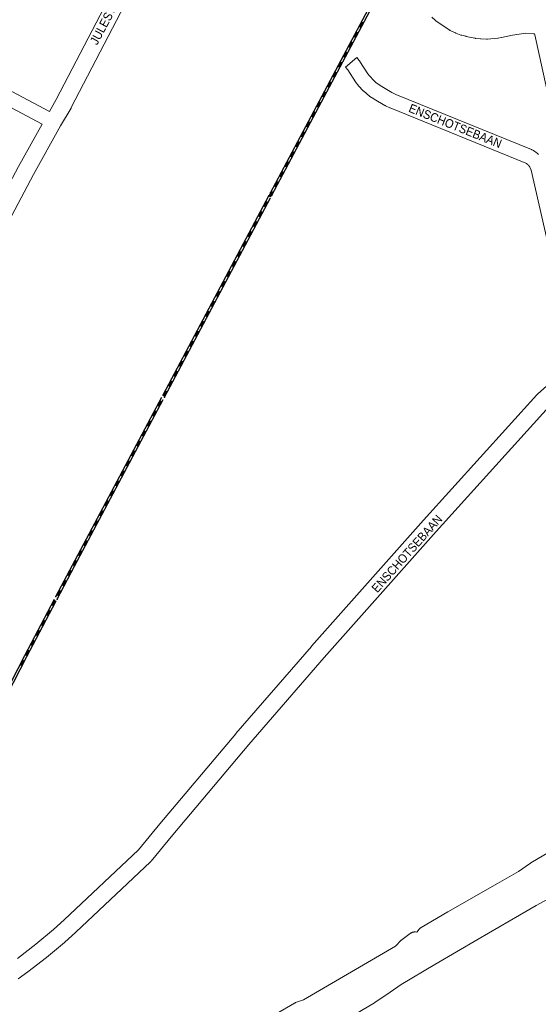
# Model space of a CAD drawing. Header units: metres. Extents: x 123819 to 142731, y 393440 to 405763.
# Tile 280 of 346: x 136393 to 136853, y 397774 to 398646. Entities that reach past the tile are written whole.
import ezdxf
from ezdxf.enums import TextEntityAlignment as Align

# ---------------------------------------------------------------- set-up
doc = ezdxf.new("R2010")
doc.units = ezdxf.units.M
doc.header["$MEASUREMENT"] = 0
for name, color, linetype, lineweight in [('gs-anno-wegen algemeen tekst', 7, 'Continuous', 0), ('gs-knt-aanvullende hoofdweg', 7, 'Continuous', 0), ('gs-knt-hoofdweg', 7, 'Continuous', 0), ('gs-knt-spoorlijn', 7, 'Continuous', 30), ('gs-knt-wegen algemeen', 7, 'Continuous', 0)]:
    doc.layers.add(name, color=color, linetype=linetype, lineweight=lineweight)
doc.styles.add('Style-Arial', font='arial.ttf')

msp = doc.modelspace()

# ---------------------------------------------------------------- linework, layer by layer
at = {"layer": 'gs-knt-aanvullende hoofdweg', "color": 7, "linetype": 'Continuous', "flags": 128}
for points in [[(136537.42, 398757.22), (136438.73, 398567.66), (136438.64, 398567.49), (136438.54, 398567.32), (136429.19, 398551.45), (136405.21, 398508.35), (136289.79, 398290.74)], [(136419.34, 398564.32), (136425.5, 398574.77), (136521.14, 398758.46)], [(136279.58, 398303.53), (136391.98, 398515.45), (136392.05, 398515.58), (136412.87, 398553.01)], [(136391.26, 397814.34), (136407.4, 397826.83), (136423.04, 397839.93), (136432.56, 397848.42), (136498.19, 397910.45), (136517.22, 397933.34), (136517.25, 397933.37), (136584.49, 398013.27), (136584.56, 398013.35), (136651.51, 398090.62), (136651.57, 398090.69), (136750.87, 398202.41), (136750.92, 398202.46), (136851.31, 398313.35), (136851.48, 398313.53), (136851.54, 398313.59), (136851.56, 398313.62), (136851.65, 398313.71), (136851.84, 398313.88), (136860.07, 398321.33), (136860.21, 398321.45), (136860.35, 398321.57), (136889.95, 398345.79)], [(136904.63, 398338.39), (136870.01, 398310.06), (136862.19, 398302.99), (136762.08, 398192.41), (136662.83, 398080.75), (136595.95, 398003.56), (136528.75, 397923.72), (136509.45, 397900.5), (136509.25, 397900.28), (136509.18, 397900.2), (136509.15, 397900.17), (136509.12, 397900.13), (136509.05, 397900.06), (136508.83, 397899.85), (136442.8, 397837.43), (136442.64, 397837.29), (136432.95, 397828.64), (136432.78, 397828.49), (136416.94, 397815.22), (136416.71, 397815.04), (136400.37, 397802.4), (136400.19, 397802.27), (136391.84, 397796.18)]]:
    msp.add_lwpolyline(points, dxfattribs=at)
at = {"layer": 'gs-knt-hoofdweg', "color": 7, "linetype": 'Continuous', "flags": 128}
for points in [[(136910.85, 398362.75), (136910.53, 398364.04), (136897.03, 398419.12), (136897.01, 398419.2), (136888.1, 398457.35), (136888.09, 398457.4), (136879.8, 398493.98), (136879.79, 398494.03), (136849.41, 398632.24), (136849.38, 398632.4), (136849.26, 398632.98)], [(137014.22, 397957.31), (136912.02, 397896.99), (136911.97, 397896.96), (136896.48, 397888.01), (136889.87, 397883.67), (136889.68, 397883.55), (136881.49, 397878.56), (136881.39, 397878.5), (136865.05, 397868.95), (136864.88, 397868.85), (136850.55, 397861.06), (136835.89, 397852.61), (136799.17, 397831.28), (136760.76, 397808.83), (136731.02, 397791.24), (136721.27, 397784.34), (136721.15, 397784.26), (136707.78, 397775.23), (136707.62, 397775.13), (136707.45, 397775.02), (136677.85, 397757.58)], [(136620.26, 397765.15), (136636.42, 397774.59), (136636.69, 397774.74), (136636.97, 397774.87), (136637.25, 397775), (136637.54, 397775.11), (136644.5, 397777.56), (136725.88, 397825.11), (136731.06, 397830.3), (136731.29, 397830.52), (136731.53, 397830.73), (136731.78, 397830.92), (136739.14, 397836.42), (136739.39, 397836.59), (136739.64, 397836.76), (136739.9, 397836.91), (136740.17, 397837.05), (136740.44, 397837.17), (136740.72, 397837.29), (136741.01, 397837.39), (136741.29, 397837.48), (136741.59, 397837.55), (136741.88, 397837.61), (136742.18, 397837.66), (136742.48, 397837.69), (136742.78, 397837.71), (136743.08, 397837.71), (136743.38, 397837.7), (136743.68, 397837.68), (136744.81, 397837.57), (136747.01, 397840.18), (136747.22, 397840.42), (136747.44, 397840.64), (136747.67, 397840.86), (136747.92, 397841.07), (136748.17, 397841.26), (136748.43, 397841.44), (136748.7, 397841.61), (136772.34, 397855.42), (136772.41, 397855.45), (136816.48, 397880.55), (136834.84, 397891.28), (136845.52, 397898.67), (136845.73, 397898.8), (136845.94, 397898.93), (136862.37, 397908.54)]]:
    msp.add_lwpolyline(points, dxfattribs=at)
at = {"layer": 'gs-knt-spoorlijn', "color": 7, "linetype": 'Continuous'}
for p, q in [((136693.74, 398639.45), (136696.09, 398643.87)), ((136693.92, 398639.36), (136696.27, 398643.78)), ((136694.1, 398639.27), (136696.44, 398643.68)), ((136694.27, 398639.17), (136696.62, 398643.59)), ((136694.45, 398639.08), (136696.8, 398643.49)), ((136694.63, 398638.99), (136696.97, 398643.4)), ((136694.8, 398638.89), (136697.15, 398643.31)), ((136694.98, 398638.8), (136697.33, 398643.21)), ((136695.16, 398638.7), (136697.5, 398643.12)), ((136689.05, 398630.62), (136691.4, 398635.04)), ((136689.23, 398630.53), (136691.57, 398634.95)), ((136689.4, 398630.44), (136691.75, 398634.85)), ((136689.58, 398630.34), (136691.93, 398634.76)), ((136689.76, 398630.25), (136692.1, 398634.66)), ((136689.93, 398630.15), (136692.28, 398634.57)), ((136690.11, 398630.06), (136692.46, 398634.48)), ((136690.29, 398629.97), (136692.63, 398634.38)), ((136690.46, 398629.87), (136692.81, 398634.29)), ((136684.36, 398621.79), (136686.7, 398626.21)), ((136684.53, 398621.7), (136686.88, 398626.12)), ((136684.71, 398621.61), (136687.06, 398626.02)), ((136684.89, 398621.51), (136687.23, 398625.93)), ((136685.06, 398621.42), (136687.41, 398625.83)), ((136685.24, 398621.32), (136687.59, 398625.74)), ((136685.42, 398621.23), (136687.76, 398625.65)), ((136685.59, 398621.14), (136687.94, 398625.55)), ((136685.77, 398621.04), (136688.12, 398625.46)), ((136679.66, 398612.96), (136682.01, 398617.38)), ((136679.84, 398612.87), (136682.19, 398617.28)), ((136680.02, 398612.78), (136682.36, 398617.19)), ((136680.19, 398612.68), (136682.54, 398617.1)), ((136680.37, 398612.59), (136682.72, 398617)), ((136680.55, 398612.49), (136682.89, 398616.91)), ((136680.72, 398612.4), (136683.07, 398616.82)), ((136680.9, 398612.31), (136683.25, 398616.72)), ((136681.08, 398612.21), (136683.42, 398616.63)), ((136674.97, 398604.13), (136677.32, 398608.55)), ((136675.15, 398604.04), (136677.49, 398608.45)), ((136675.32, 398603.95), (136677.67, 398608.36)), ((136675.5, 398603.85), (136677.85, 398608.27)), ((136675.68, 398603.76), (136678.02, 398608.17)), ((136675.85, 398603.66), (136678.2, 398608.08)), ((136676.03, 398603.57), (136678.38, 398607.99)), ((136676.21, 398603.48), (136678.55, 398607.89)), ((136676.38, 398603.38), (136678.73, 398607.8)), ((136670.28, 398595.3), (136672.62, 398599.72)), ((136670.45, 398595.21), (136672.8, 398599.62)), ((136670.63, 398595.12), (136672.98, 398599.53)), ((136670.81, 398595.02), (136673.15, 398599.44)), ((136670.98, 398594.93), (136673.33, 398599.34)), ((136671.16, 398594.83), (136673.51, 398599.25)), ((136671.34, 398594.74), (136673.68, 398599.16)), ((136671.51, 398594.65), (136673.86, 398599.06)), ((136671.69, 398594.55), (136674.04, 398598.97)), ((136665.58, 398586.47), (136667.93, 398590.89)), ((136665.76, 398586.38), (136668.11, 398590.79)), ((136665.94, 398586.29), (136668.28, 398590.7)), ((136666.11, 398586.19), (136668.46, 398590.61)), ((136666.29, 398586.1), (136668.64, 398590.51)), ((136666.47, 398586), (136668.81, 398590.42)), ((136666.64, 398585.91), (136668.99, 398590.32)), ((136666.82, 398585.82), (136669.17, 398590.23)), ((136667, 398585.72), (136669.34, 398590.14)), ((136660.89, 398577.64), (136663.24, 398582.06)), ((136661.07, 398577.55), (136663.41, 398581.96)), ((136661.24, 398577.46), (136663.59, 398581.87)), ((136661.42, 398577.36), (136663.77, 398581.78)), ((136661.6, 398577.27), (136663.94, 398581.68)), ((136661.77, 398577.17), (136664.12, 398581.59)), ((136661.95, 398577.08), (136664.3, 398581.49)), ((136662.13, 398576.99), (136664.47, 398581.4)), ((136662.3, 398576.89), (136664.65, 398581.31)), ((136656.2, 398568.81), (136658.54, 398573.23)), ((136656.37, 398568.72), (136658.72, 398573.13)), ((136656.55, 398568.63), (136658.9, 398573.04)), ((136656.73, 398568.53), (136659.07, 398572.95)), ((136656.9, 398568.44), (136659.25, 398572.85)), ((136657.08, 398568.34), (136659.43, 398572.76)), ((136657.26, 398568.25), (136659.6, 398572.66)), ((136657.43, 398568.16), (136659.78, 398572.57)), ((136657.61, 398568.06), (136659.96, 398572.48)), ((136651.5, 398559.98), (136653.85, 398564.4)), ((136651.68, 398559.89), (136654.03, 398564.3)), ((136651.85, 398559.8), (136654.2, 398564.21)), ((136652.03, 398559.7), (136654.38, 398564.12)), ((136652.21, 398559.61), (136654.56, 398564.02)), ((136652.38, 398559.51), (136654.73, 398563.93)), ((136652.56, 398559.42), (136654.91, 398563.84)), ((136652.74, 398559.33), (136655.08, 398563.74)), ((136652.91, 398559.23), (136655.26, 398563.65)), ((136646.81, 398551.15), (136649.15, 398555.57)), ((136646.98, 398551.06), (136649.33, 398555.48)), ((136647.16, 398550.97), (136649.51, 398555.38)), ((136647.34, 398550.87), (136649.68, 398555.29)), ((136647.51, 398550.78), (136649.86, 398555.19)), ((136647.69, 398550.68), (136650.04, 398555.1)), ((136647.87, 398550.59), (136650.21, 398555.01)), ((136648.04, 398550.5), (136650.39, 398554.91)), ((136648.22, 398550.4), (136650.57, 398554.82)), ((136642.11, 398542.32), (136644.46, 398546.74)), ((136642.29, 398542.23), (136644.64, 398546.65)), ((136642.47, 398542.14), (136644.81, 398546.55)), ((136642.64, 398542.04), (136644.99, 398546.46)), ((136642.82, 398541.95), (136645.17, 398546.36)), ((136642.99, 398541.86), (136645.34, 398546.27)), ((136643.17, 398541.76), (136645.52, 398546.18)), ((136643.35, 398541.67), (136645.7, 398546.08)), ((136643.52, 398541.57), (136645.87, 398545.99)), ((136637.42, 398533.5), (136639.76, 398537.91)), ((136637.59, 398533.4), (136639.94, 398537.82)), ((136637.77, 398533.31), (136640.12, 398537.72)), ((136637.95, 398533.21), (136640.29, 398537.63)), ((136638.12, 398533.12), (136640.47, 398537.53)), ((136638.3, 398533.03), (136640.65, 398537.44)), ((136638.48, 398532.93), (136640.82, 398537.35)), ((136638.65, 398532.84), (136641, 398537.25)), ((136638.83, 398532.74), (136641.18, 398537.16)), ((136632.72, 398524.67), (136635.07, 398529.08)), ((136632.9, 398524.57), (136635.25, 398528.99)), ((136633.08, 398524.48), (136635.42, 398528.89)), ((136633.25, 398524.38), (136635.6, 398528.8)), ((136633.43, 398524.29), (136635.78, 398528.71)), ((136633.61, 398524.2), (136635.95, 398528.61)), ((136633.78, 398524.1), (136636.13, 398528.52)), ((136633.96, 398524.01), (136636.31, 398528.42)), ((136634.14, 398523.91), (136636.48, 398528.33)), ((136628.03, 398515.84), (136630.38, 398520.25)), ((136628.2, 398515.74), (136630.55, 398520.16)), ((136628.38, 398515.65), (136630.73, 398520.06)), ((136628.56, 398515.55), (136630.9, 398519.97)), ((136628.73, 398515.46), (136631.08, 398519.88)), ((136628.91, 398515.37), (136631.26, 398519.78)), ((136629.09, 398515.27), (136631.43, 398519.69)), ((136629.26, 398515.18), (136631.61, 398519.59)), ((136629.44, 398515.09), (136631.79, 398519.5)), ((136623.33, 398507.01), (136625.68, 398511.42)), ((136623.51, 398506.91), (136625.86, 398511.33)), ((136623.69, 398506.82), (136626.03, 398511.23)), ((136623.86, 398506.73), (136626.21, 398511.14)), ((136624.04, 398506.63), (136626.39, 398511.05)), ((136624.22, 398506.54), (136626.56, 398510.95)), ((136624.39, 398506.44), (136626.74, 398510.86)), ((136624.57, 398506.35), (136626.92, 398510.76)), ((136624.75, 398506.26), (136627.09, 398510.67)), ((136618.64, 398498.18), (136620.99, 398502.59)), ((136618.81, 398498.08), (136621.16, 398502.5)), ((136618.99, 398497.99), (136621.34, 398502.4)), ((136619.17, 398497.9), (136621.52, 398502.31)), ((136619.34, 398497.8), (136621.69, 398502.22)), ((136619.52, 398497.71), (136621.87, 398502.12)), ((136619.7, 398497.61), (136622.05, 398502.03)), ((136619.87, 398497.52), (136622.22, 398501.93)), ((136620.05, 398497.43), (136622.4, 398501.84)), ((136613.94, 398489.35), (136616.29, 398493.76)), ((136614.12, 398489.25), (136616.47, 398493.67)), ((136614.3, 398489.16), (136616.64, 398493.58)), ((136614.47, 398489.07), (136616.82, 398493.48)), ((136614.65, 398488.97), (136617, 398493.39)), ((136614.83, 398488.88), (136617.17, 398493.29)), ((136615, 398488.78), (136617.35, 398493.2)), ((136615.18, 398488.69), (136617.53, 398493.11)), ((136615.36, 398488.6), (136617.7, 398493.01)), ((136520.18, 398313.46), (136614.08, 398490.05)), ((136521.29, 398311.28), (136615.18, 398487.87)), ((136609.25, 398480.52), (136611.6, 398484.93)), ((136609.43, 398480.42), (136611.77, 398484.84)), ((136609.6, 398480.33), (136611.95, 398484.75)), ((136609.78, 398480.24), (136612.13, 398484.65)), ((136609.95, 398480.14), (136612.3, 398484.56)), ((136610.13, 398480.05), (136612.48, 398484.46)), ((136610.31, 398479.96), (136612.66, 398484.37)), ((136610.48, 398479.86), (136612.83, 398484.28)), ((136610.66, 398479.77), (136613.01, 398484.18)), ((136604.55, 398471.69), (136606.9, 398476.1)), ((136604.73, 398471.6), (136607.08, 398476.01)), ((136604.91, 398471.5), (136607.25, 398475.92)), ((136605.08, 398471.41), (136607.43, 398475.82)), ((136605.26, 398471.31), (136607.61, 398475.73)), ((136605.44, 398471.22), (136607.78, 398475.63)), ((136605.61, 398471.13), (136607.96, 398475.54)), ((136605.79, 398471.03), (136608.14, 398475.45)), ((136605.97, 398470.94), (136608.31, 398475.35)), ((136599.86, 398462.86), (136602.21, 398467.27)), ((136600.04, 398462.77), (136602.38, 398467.18)), ((136600.21, 398462.67), (136602.56, 398467.09)), ((136600.39, 398462.58), (136602.74, 398466.99)), ((136600.57, 398462.48), (136602.91, 398466.9)), ((136600.74, 398462.39), (136603.09, 398466.8)), ((136600.92, 398462.3), (136603.27, 398466.71)), ((136601.1, 398462.2), (136603.44, 398466.62)), ((136601.27, 398462.11), (136603.62, 398466.52)), ((136595.16, 398454.03), (136597.51, 398458.45)), ((136595.34, 398453.94), (136597.69, 398458.35)), ((136595.52, 398453.84), (136597.86, 398458.26)), ((136595.69, 398453.75), (136598.04, 398458.16)), ((136595.87, 398453.65), (136598.22, 398458.07)), ((136596.05, 398453.56), (136598.39, 398457.98)), ((136596.22, 398453.47), (136598.57, 398457.88)), ((136596.4, 398453.37), (136598.75, 398457.79)), ((136596.58, 398453.28), (136598.92, 398457.69)), ((136590.47, 398445.2), (136592.82, 398449.62)), ((136590.65, 398445.11), (136592.99, 398449.52)), ((136590.82, 398445.01), (136593.17, 398449.43)), ((136591, 398444.92), (136593.35, 398449.33)), ((136591.18, 398444.83), (136593.52, 398449.24)), ((136591.35, 398444.73), (136593.7, 398449.15)), ((136591.53, 398444.64), (136593.88, 398449.05)), ((136591.71, 398444.54), (136594.05, 398448.96)), ((136591.88, 398444.45), (136594.23, 398448.86)), ((136585.77, 398436.37), (136588.12, 398440.79)), ((136585.95, 398436.28), (136588.3, 398440.69)), ((136586.13, 398436.18), (136588.48, 398440.6)), ((136586.3, 398436.09), (136588.65, 398440.5)), ((136586.48, 398436), (136588.83, 398440.41)), ((136586.66, 398435.9), (136589.01, 398440.32)), ((136586.83, 398435.81), (136589.18, 398440.22)), ((136587.01, 398435.71), (136589.36, 398440.13)), ((136587.19, 398435.62), (136589.53, 398440.03)), ((136581.08, 398427.54), (136583.43, 398431.96)), ((136581.26, 398427.45), (136583.6, 398431.86)), ((136581.43, 398427.35), (136583.78, 398431.77)), ((136581.61, 398427.26), (136583.96, 398431.67)), ((136581.79, 398427.17), (136584.13, 398431.58)), ((136581.96, 398427.07), (136584.31, 398431.49)), ((136582.14, 398426.98), (136584.49, 398431.39)), ((136582.32, 398426.88), (136584.66, 398431.3)), ((136582.49, 398426.79), (136584.84, 398431.21)), ((136576.39, 398418.71), (136578.73, 398423.13)), ((136576.56, 398418.62), (136578.91, 398423.03)), ((136576.74, 398418.52), (136579.09, 398422.94)), ((136576.92, 398418.43), (136579.26, 398422.85)), ((136577.09, 398418.34), (136579.44, 398422.75)), ((136577.27, 398418.24), (136579.62, 398422.66)), ((136577.44, 398418.15), (136579.79, 398422.56)), ((136577.62, 398418.06), (136579.97, 398422.47)), ((136577.8, 398417.96), (136580.15, 398422.38)), ((136571.69, 398409.88), (136574.04, 398414.3)), ((136571.87, 398409.79), (136574.21, 398414.2)), ((136572.04, 398409.7), (136574.39, 398414.11)), ((136572.22, 398409.6), (136574.57, 398414.02)), ((136572.4, 398409.51), (136574.74, 398413.92)), ((136572.57, 398409.41), (136574.92, 398413.83)), ((136572.75, 398409.32), (136575.1, 398413.73)), ((136572.93, 398409.23), (136575.27, 398413.64)), ((136573.1, 398409.13), (136575.45, 398413.55)), ((136567, 398401.05), (136569.34, 398405.47)), ((136567.17, 398400.96), (136569.52, 398405.37)), ((136567.35, 398400.87), (136569.7, 398405.28)), ((136567.53, 398400.77), (136569.87, 398405.19)), ((136567.7, 398400.68), (136570.05, 398405.09)), ((136567.88, 398400.58), (136570.23, 398405)), ((136568.06, 398400.49), (136570.4, 398404.9)), ((136568.23, 398400.4), (136570.58, 398404.81)), ((136568.41, 398400.3), (136570.76, 398404.72)), ((136562.3, 398392.22), (136564.65, 398396.64)), ((136562.48, 398392.13), (136564.82, 398396.54)), ((136562.65, 398392.04), (136565, 398396.45)), ((136562.83, 398391.94), (136565.18, 398396.36)), ((136563.01, 398391.85), (136565.35, 398396.26)), ((136563.18, 398391.75), (136565.53, 398396.17)), ((136563.36, 398391.66), (136565.71, 398396.08)), ((136563.54, 398391.57), (136565.88, 398395.98)), ((136563.71, 398391.47), (136566.06, 398395.89)), ((136557.61, 398383.39), (136559.95, 398387.81)), ((136557.78, 398383.3), (136560.13, 398387.72)), ((136557.96, 398383.21), (136560.31, 398387.62)), ((136558.14, 398383.11), (136560.48, 398387.53)), ((136558.31, 398383.02), (136560.66, 398387.43)), ((136558.49, 398382.93), (136560.84, 398387.34)), ((136558.67, 398382.83), (136561.01, 398387.25)), ((136558.84, 398382.74), (136561.19, 398387.15)), ((136559.02, 398382.64), (136561.37, 398387.06)), ((136552.91, 398374.57), (136555.26, 398378.98)), ((136553.09, 398374.47), (136555.44, 398378.89)), ((136553.26, 398374.38), (136555.61, 398378.79)), ((136553.44, 398374.28), (136555.79, 398378.7)), ((136553.62, 398374.19), (136555.97, 398378.6)), ((136553.79, 398374.1), (136556.14, 398378.51)), ((136553.97, 398374), (136556.32, 398378.42)), ((136554.15, 398373.91), (136556.49, 398378.32)), ((136554.32, 398373.81), (136556.67, 398378.23)), ((136548.22, 398365.74), (136550.56, 398370.15)), ((136548.39, 398365.64), (136550.74, 398370.06)), ((136548.57, 398365.55), (136550.92, 398369.96)), ((136548.75, 398365.45), (136551.09, 398369.87)), ((136548.92, 398365.36), (136551.27, 398369.77)), ((136549.1, 398365.27), (136551.45, 398369.68)), ((136549.28, 398365.17), (136551.62, 398369.59)), ((136549.45, 398365.08), (136551.8, 398369.49)), ((136549.63, 398364.98), (136551.98, 398369.4)), ((136543.52, 398356.91), (136545.87, 398361.32)), ((136543.7, 398356.81), (136546.05, 398361.23)), ((136543.88, 398356.72), (136546.22, 398361.13)), ((136544.05, 398356.62), (136546.4, 398361.04)), ((136544.23, 398356.53), (136546.58, 398360.95)), ((136544.4, 398356.44), (136546.75, 398360.85)), ((136544.58, 398356.34), (136546.93, 398360.76)), ((136544.76, 398356.25), (136547.11, 398360.66)), ((136544.93, 398356.16), (136547.28, 398360.57)), ((136538.83, 398348.08), (136541.17, 398352.49)), ((136539, 398347.98), (136541.35, 398352.4)), ((136539.18, 398347.89), (136541.53, 398352.3)), ((136539.36, 398347.8), (136541.7, 398352.21)), ((136539.53, 398347.7), (136541.88, 398352.12)), ((136539.71, 398347.61), (136542.06, 398352.02)), ((136539.89, 398347.51), (136542.23, 398351.93)), ((136540.06, 398347.42), (136542.41, 398351.83)), ((136540.24, 398347.33), (136542.59, 398351.74)), ((136534.13, 398339.25), (136536.48, 398343.66)), ((136534.31, 398339.15), (136536.66, 398343.57)), ((136534.49, 398339.06), (136536.83, 398343.47)), ((136534.66, 398338.97), (136537.01, 398343.38)), ((136534.84, 398338.87), (136537.19, 398343.29)), ((136535.02, 398338.78), (136537.36, 398343.19)), ((136535.19, 398338.68), (136537.54, 398343.1)), ((136535.37, 398338.59), (136537.72, 398343)), ((136535.55, 398338.5), (136537.89, 398342.91)), ((136529.44, 398330.42), (136531.79, 398334.83)), ((136529.61, 398330.32), (136531.96, 398334.74)), ((136529.79, 398330.23), (136532.14, 398334.64)), ((136529.97, 398330.14), (136532.31, 398334.55)), ((136530.14, 398330.04), (136532.49, 398334.46)), ((136530.32, 398329.95), (136532.67, 398334.36)), ((136530.5, 398329.85), (136532.84, 398334.27)), ((136530.67, 398329.76), (136533.02, 398334.18)), ((136530.85, 398329.67), (136533.2, 398334.08)), ((136524.74, 398321.59), (136527.09, 398326)), ((136524.92, 398321.49), (136527.27, 398325.91)), ((136525.1, 398321.4), (136527.44, 398325.82)), ((136525.27, 398321.31), (136527.62, 398325.72)), ((136525.45, 398321.21), (136527.8, 398325.63)), ((136525.63, 398321.12), (136527.97, 398325.53)), ((136525.8, 398321.03), (136528.15, 398325.44)), ((136525.98, 398320.93), (136528.33, 398325.35)), ((136526.16, 398320.84), (136528.5, 398325.25)), ((136520.05, 398312.76), (136522.4, 398317.17)), ((136520.22, 398312.67), (136522.57, 398317.08)), ((136520.4, 398312.57), (136522.75, 398316.99)), ((136520.58, 398312.48), (136522.93, 398316.89)), ((136520.75, 398312.38), (136523.1, 398316.8)), ((136520.93, 398312.29), (136523.28, 398316.7)), ((136521.11, 398312.2), (136523.46, 398316.61)), ((136521.28, 398312.1), (136523.63, 398316.52)), ((136521.46, 398312.01), (136523.81, 398316.42)), ((136515.35, 398303.93), (136517.7, 398308.34)), ((136515.53, 398303.84), (136517.88, 398308.25)), ((136515.71, 398303.74), (136518.05, 398308.16)), ((136515.88, 398303.65), (136518.23, 398308.06)), ((136516.06, 398303.55), (136518.41, 398307.97)), ((136516.24, 398303.46), (136518.58, 398307.87)), ((136516.41, 398303.37), (136518.76, 398307.78)), ((136516.59, 398303.27), (136518.94, 398307.69)), ((136516.77, 398303.18), (136519.11, 398307.59)), ((136510.66, 398295.1), (136513.01, 398299.51)), ((136510.84, 398295.01), (136513.18, 398299.42)), ((136511.01, 398294.91), (136513.36, 398299.33)), ((136511.19, 398294.82), (136513.54, 398299.23)), ((136511.36, 398294.72), (136513.71, 398299.14)), ((136511.54, 398294.63), (136513.89, 398299.05)), ((136511.72, 398294.54), (136514.07, 398298.95)), ((136511.89, 398294.44), (136514.24, 398298.86)), ((136505.96, 398286.27), (136508.31, 398290.69)), ((136506.14, 398286.18), (136508.49, 398290.59)), ((136506.32, 398286.08), (136508.66, 398290.5)), ((136506.49, 398285.99), (136508.84, 398290.4)), ((136506.67, 398285.9), (136509.02, 398290.31)), ((136506.85, 398285.8), (136509.19, 398290.22)), ((136507.02, 398285.71), (136509.37, 398290.12)), ((136512.07, 398294.35), (136514.42, 398298.76)), ((136501.27, 398277.44), (136503.62, 398281.86)), ((136501.45, 398277.35), (136503.79, 398281.76)), ((136501.62, 398277.25), (136503.97, 398281.67)), ((136501.8, 398277.16), (136504.15, 398281.57)), ((136501.98, 398277.07), (136504.32, 398281.48)), ((136502.15, 398276.97), (136504.5, 398281.39)), ((136507.2, 398285.61), (136509.55, 398290.03)), ((136507.38, 398285.52), (136509.72, 398289.93)), ((136496.57, 398268.61), (136498.92, 398273.03)), ((136496.75, 398268.52), (136499.1, 398272.93)), ((136496.93, 398268.42), (136499.27, 398272.84)), ((136497.1, 398268.33), (136499.45, 398272.74)), ((136502.33, 398276.88), (136504.68, 398281.29)), ((136502.51, 398276.78), (136504.85, 398281.2)), ((136502.68, 398276.69), (136505.03, 398281.1)), ((136491.88, 398259.78), (136494.23, 398264.2)), ((136492.06, 398259.69), (136494.4, 398264.1)), ((136492.23, 398259.59), (136494.58, 398264.01)), ((136497.28, 398268.24), (136499.63, 398272.65)), ((136497.46, 398268.14), (136499.8, 398272.56)), ((136497.63, 398268.05), (136499.98, 398272.46)), ((136497.81, 398267.95), (136500.16, 398272.37)), ((136497.99, 398267.86), (136500.33, 398272.28)), ((136487.18, 398250.95), (136489.53, 398255.37)), ((136487.36, 398250.86), (136489.71, 398255.27)), ((136492.41, 398259.5), (136494.76, 398263.92)), ((136492.59, 398259.41), (136494.93, 398263.82)), ((136492.76, 398259.31), (136495.11, 398263.73)), ((136492.94, 398259.22), (136495.29, 398263.63)), ((136493.12, 398259.13), (136495.46, 398263.54)), ((136493.29, 398259.03), (136495.64, 398263.45)), ((136482.49, 398242.12), (136484.84, 398246.54)), ((136487.54, 398250.77), (136489.89, 398255.18)), ((136487.71, 398250.67), (136490.06, 398255.09)), ((136487.89, 398250.58), (136490.24, 398254.99)), ((136488.07, 398250.48), (136490.42, 398254.9)), ((136488.24, 398250.39), (136490.59, 398254.8)), ((136488.42, 398250.3), (136490.77, 398254.71)), ((136488.6, 398250.2), (136490.94, 398254.62)), ((136482.67, 398242.03), (136485.01, 398246.44)), ((136482.84, 398241.94), (136485.19, 398246.35)), ((136483.02, 398241.84), (136485.37, 398246.26)), ((136483.2, 398241.75), (136485.54, 398246.16)), ((136483.37, 398241.65), (136485.72, 398246.07)), ((136483.55, 398241.56), (136485.9, 398245.97)), ((136483.73, 398241.47), (136486.07, 398245.88)), ((136483.9, 398241.37), (136486.25, 398245.79)), ((136477.8, 398233.29), (136480.14, 398237.71)), ((136477.97, 398233.2), (136480.32, 398237.61)), ((136478.15, 398233.11), (136480.5, 398237.52)), ((136478.33, 398233.01), (136480.67, 398237.43)), ((136478.5, 398232.92), (136480.85, 398237.33)), ((136478.68, 398232.82), (136481.03, 398237.24)), ((136478.85, 398232.73), (136481.2, 398237.15)), ((136479.03, 398232.64), (136481.38, 398237.05)), ((136479.21, 398232.54), (136481.56, 398236.96)), ((136473.1, 398224.46), (136475.45, 398228.88)), ((136473.28, 398224.37), (136475.62, 398228.79)), ((136473.45, 398224.28), (136475.8, 398228.69)), ((136473.63, 398224.18), (136475.98, 398228.6)), ((136473.81, 398224.09), (136476.15, 398228.5)), ((136473.98, 398224), (136476.33, 398228.41)), ((136474.16, 398223.9), (136476.51, 398228.32)), ((136474.34, 398223.81), (136476.68, 398228.22)), ((136474.51, 398223.71), (136476.86, 398228.13)), ((136468.41, 398215.64), (136470.75, 398220.05)), ((136468.58, 398215.54), (136470.93, 398219.96)), ((136468.76, 398215.45), (136471.11, 398219.86)), ((136468.94, 398215.35), (136471.28, 398219.77)), ((136469.11, 398215.26), (136471.46, 398219.67)), ((136469.29, 398215.17), (136471.64, 398219.58)), ((136469.47, 398215.07), (136471.81, 398219.49)), ((136469.64, 398214.98), (136471.99, 398219.39)), ((136469.82, 398214.88), (136472.17, 398219.3)), ((136463.71, 398206.81), (136466.06, 398211.22)), ((136463.89, 398206.71), (136466.23, 398211.13)), ((136464.06, 398206.62), (136466.41, 398211.03)), ((136464.24, 398206.52), (136466.59, 398210.94)), ((136464.42, 398206.43), (136466.76, 398210.84)), ((136464.59, 398206.34), (136466.94, 398210.75)), ((136464.77, 398206.24), (136467.12, 398210.66)), ((136464.95, 398206.15), (136467.29, 398210.56)), ((136465.12, 398206.05), (136467.47, 398210.47)), ((136459.02, 398197.98), (136461.36, 398202.39)), ((136459.19, 398197.88), (136461.54, 398202.3)), ((136459.37, 398197.79), (136461.72, 398202.2)), ((136459.55, 398197.69), (136461.89, 398202.11)), ((136459.72, 398197.6), (136462.07, 398202.02)), ((136459.9, 398197.51), (136462.25, 398201.92)), ((136460.08, 398197.41), (136462.42, 398201.83)), ((136460.25, 398197.32), (136462.6, 398201.73)), ((136460.43, 398197.23), (136462.78, 398201.64)), ((136454.32, 398189.15), (136456.67, 398193.56)), ((136454.5, 398189.05), (136456.85, 398193.47)), ((136454.67, 398188.96), (136457.02, 398193.37)), ((136454.85, 398188.87), (136457.2, 398193.28)), ((136455.03, 398188.77), (136457.38, 398193.19)), ((136455.2, 398188.68), (136457.55, 398193.09)), ((136455.38, 398188.58), (136457.73, 398193)), ((136455.56, 398188.49), (136457.9, 398192.9)), ((136455.73, 398188.4), (136458.08, 398192.81)), ((136449.63, 398180.32), (136451.97, 398184.73)), ((136449.8, 398180.22), (136452.15, 398184.64)), ((136449.98, 398180.13), (136452.33, 398184.54)), ((136450.16, 398180.04), (136452.5, 398184.45)), ((136450.33, 398179.94), (136452.68, 398184.36)), ((136450.51, 398179.85), (136452.86, 398184.26)), ((136450.69, 398179.75), (136453.03, 398184.17)), ((136450.86, 398179.66), (136453.21, 398184.07)), ((136451.04, 398179.57), (136453.39, 398183.98)), ((136444.93, 398171.49), (136447.28, 398175.9)), ((136445.11, 398171.39), (136447.46, 398175.81)), ((136445.29, 398171.3), (136447.63, 398175.71)), ((136445.46, 398171.21), (136447.81, 398175.62)), ((136445.64, 398171.11), (136447.99, 398175.53)), ((136445.81, 398171.02), (136448.16, 398175.43)), ((136445.99, 398170.92), (136448.34, 398175.34)), ((136446.17, 398170.83), (136448.52, 398175.25)), ((136446.34, 398170.74), (136448.69, 398175.15)), ((136440.24, 398162.66), (136442.58, 398167.07)), ((136440.41, 398162.56), (136442.76, 398166.98)), ((136440.59, 398162.47), (136442.94, 398166.89)), ((136440.77, 398162.38), (136443.11, 398166.79)), ((136440.94, 398162.28), (136443.29, 398166.7)), ((136441.12, 398162.19), (136443.47, 398166.6)), ((136441.3, 398162.1), (136443.64, 398166.51)), ((136441.47, 398162), (136443.82, 398166.42)), ((136441.65, 398161.91), (136444, 398166.32)), ((136435.55, 398153.82), (136437.89, 398158.24)), ((136435.73, 398153.73), (136438.07, 398158.15)), ((136435.9, 398153.64), (136438.25, 398158.05)), ((136436.08, 398153.54), (136438.42, 398157.96)), ((136436.26, 398153.45), (136438.6, 398157.87)), ((136436.43, 398153.36), (136438.78, 398157.77)), ((136436.61, 398153.26), (136438.95, 398157.68)), ((136436.79, 398153.17), (136439.13, 398157.58)), ((136436.96, 398153.07), (136439.31, 398157.49)), ((136430.86, 398144.99), (136433.21, 398149.41)), ((136431.04, 398144.9), (136433.38, 398149.31)), ((136431.22, 398144.8), (136433.56, 398149.22)), ((136431.39, 398144.71), (136433.74, 398149.13)), ((136431.57, 398144.62), (136433.91, 398149.03)), ((136431.75, 398144.52), (136434.09, 398148.94)), ((136431.92, 398144.43), (136434.27, 398148.85)), ((136432.1, 398144.33), (136434.44, 398148.75)), ((136432.28, 398144.24), (136434.62, 398148.66)), ((136426.17, 398136.16), (136428.52, 398140.57)), ((136426.35, 398136.06), (136428.69, 398140.48)), ((136426.53, 398135.97), (136428.87, 398140.39)), ((136426.7, 398135.88), (136429.05, 398140.29)), ((136426.88, 398135.78), (136429.22, 398140.2)), ((136427.06, 398135.69), (136429.4, 398140.11)), ((136427.23, 398135.6), (136429.58, 398140.01)), ((136427.41, 398135.5), (136429.75, 398139.92)), ((136427.59, 398135.41), (136429.93, 398139.82)), ((136421.49, 398127.32), (136423.83, 398131.74)), ((136421.66, 398127.23), (136424.01, 398131.65)), ((136421.84, 398127.14), (136424.18, 398131.55)), ((136422.02, 398127.04), (136424.36, 398131.46)), ((136422.19, 398126.95), (136424.54, 398131.37)), ((136422.37, 398126.86), (136424.71, 398131.27)), ((136422.55, 398126.76), (136424.89, 398131.18)), ((136422.72, 398126.67), (136425.07, 398131.08)), ((136422.9, 398126.57), (136425.24, 398130.99)), ((136416.8, 398118.49), (136419.14, 398122.91)), ((136416.98, 398118.4), (136419.32, 398122.81)), ((136417.15, 398118.3), (136419.5, 398122.72)), ((136417.33, 398118.21), (136419.67, 398122.63)), ((136417.51, 398118.12), (136419.85, 398122.53)), ((136417.68, 398118.02), (136420.03, 398122.44)), ((136417.86, 398117.93), (136420.2, 398122.35)), ((136418.04, 398117.83), (136420.38, 398122.25)), ((136418.21, 398117.74), (136420.56, 398122.16)), ((136412.11, 398109.66), (136414.46, 398114.07)), ((136412.29, 398109.56), (136414.63, 398113.98)), ((136412.47, 398109.47), (136414.81, 398113.89)), ((136412.64, 398109.38), (136414.99, 398113.79)), ((136412.82, 398109.28), (136415.16, 398113.7)), ((136413, 398109.19), (136415.34, 398113.61)), ((136413.17, 398109.1), (136415.52, 398113.51)), ((136413.35, 398109), (136415.69, 398113.42)), ((136413.53, 398108.91), (136415.87, 398113.32)), ((136407.43, 398100.82), (136409.77, 398105.24)), ((136407.6, 398100.73), (136409.95, 398105.15)), ((136407.78, 398100.64), (136410.12, 398105.05)), ((136407.96, 398100.54), (136410.3, 398104.96)), ((136408.13, 398100.45), (136410.48, 398104.87)), ((136408.31, 398100.36), (136410.65, 398104.77)), ((136408.49, 398100.26), (136410.83, 398104.68)), ((136408.66, 398100.17), (136411.01, 398104.58)), ((136408.84, 398100.07), (136411.18, 398104.49)), ((136402.74, 398091.99), (136405.08, 398096.41)), ((136402.91, 398091.9), (136405.26, 398096.31)), ((136403.09, 398091.8), (136405.43, 398096.22)), ((136403.27, 398091.71), (136405.61, 398096.13)), ((136403.44, 398091.62), (136405.79, 398096.03)), ((136403.62, 398091.52), (136405.96, 398095.94)), ((136403.8, 398091.43), (136406.14, 398095.85)), ((136403.97, 398091.33), (136406.32, 398095.75)), ((136404.15, 398091.24), (136406.49, 398095.66)), ((136398.05, 398083.16), (136400.39, 398087.57)), ((136398.23, 398083.06), (136400.57, 398087.48)), ((136398.4, 398082.97), (136400.75, 398087.39)), ((136398.58, 398082.88), (136400.92, 398087.29)), ((136398.76, 398082.78), (136401.1, 398087.2)), ((136398.93, 398082.69), (136401.28, 398087.11)), ((136399.11, 398082.6), (136401.45, 398087.01)), ((136399.29, 398082.5), (136401.63, 398086.92)), ((136399.46, 398082.41), (136401.81, 398086.82)), ((136393.44, 398074.27), (136395.74, 398078.71)), ((136393.62, 398074.18), (136395.92, 398078.62)), ((136393.8, 398074.09), (136396.1, 398078.53)), ((136393.97, 398074), (136396.27, 398078.44)), ((136394.15, 398073.91), (136396.45, 398078.35)), ((136394.33, 398073.81), (136396.63, 398078.25)), ((136394.51, 398073.72), (136396.81, 398078.16)), ((136394.68, 398073.63), (136396.98, 398078.07)), ((136394.86, 398073.54), (136397.16, 398077.98))]:
    msp.add_line(p, q, dxfattribs=at)
at = {"layer": 'gs-knt-spoorlijn', "color": 7, "linetype": 'Continuous', "flags": 128}
for points in [[(136615.25, 398492.26), (136658.57, 398573.73), (136709.13, 398668.86)], [(136616.36, 398490.08), (136660.34, 398572.79), (136710.24, 398666.67)], [(136425.14, 398134.65), (136439.93, 398162.52), (136519.01, 398311.26)], [(136426.24, 398132.47), (136441.69, 398161.58), (136520.11, 398309.07)], [(136332.51, 397954.59), (136343.92, 397977.51), (136373.65, 398036.53), (136397.51, 398082.59), (136423.97, 398132.45)], [(136333.65, 397952.39), (136345.7, 397976.61), (136375.43, 398035.62), (136399.28, 398081.66), (136425.07, 398130.26)]]:
    msp.add_lwpolyline(points, dxfattribs=at)
at = {"layer": 'gs-knt-spoorlijn', "color": 7, "linetype": 'Continuous'}
for p in [(136615.25, 398492.26), (136616.36, 398490.08), (136520.18, 398313.46), (136521.29, 398311.28), (136425.14, 398134.65), (136426.24, 398132.47)]:
    msp.add_point(p, dxfattribs=at)
at = {"layer": 'gs-knt-wegen algemeen', "color": 7, "linetype": 'Continuous', "flags": 128}
for points in [[(136849.26, 398632.98), (136848.39, 398633.07), (136841.46, 398633.46), (136829.68, 398631.8), (136820.05, 398629.75), (136819.81, 398629.7), (136819.56, 398629.66), (136816.96, 398629.31), (136816.75, 398629.29), (136807.56, 398628.36), (136807.27, 398628.34), (136806.98, 398628.33), (136806.68, 398628.34), (136801.66, 398628.51), (136801.42, 398628.52), (136801.19, 398628.54), (136796.96, 398629), (136796.72, 398629.03), (136796.49, 398629.06), (136796.26, 398629.11), (136788.61, 398630.78), (136788.41, 398630.83), (136784.67, 398631.76), (136784.45, 398631.82), (136784.23, 398631.89), (136784.02, 398631.96), (136779.34, 398633.67), (136779.05, 398633.78), (136778.76, 398633.91), (136774.53, 398635.94), (136774.3, 398636.06), (136774.07, 398636.18), (136773.85, 398636.32), (136773.64, 398636.46), (136761.87, 398644.59), (136761.64, 398644.76), (136761.41, 398644.93), (136761.2, 398645.12), (136758.34, 398647.71)], [(136268.06, 398644.6), (136419.34, 398564.32)], [(136412.87, 398553.01), (136262.28, 398632.92), (136259.94, 398633.84), (136259.35, 398633.96), (136257.22, 398634.01), (136255.31, 398633.62), (136253.55, 398632.8), (136251.87, 398631.47), (136251.42, 398630.97), (136250.33, 398629.32), (136121.74, 398387.38)]]:
    msp.add_lwpolyline(points, dxfattribs=at)
msp.add_lwpolyline([(136869.85, 398409.11), (136846.22, 398512.41), (136845.13, 398514.87), (136845.09, 398514.93), (136845.05, 398515), (136845.01, 398515.06), (136844.97, 398515.12), (136844.93, 398515.18), (136844.89, 398515.24), (136844.85, 398515.3), (136844.81, 398515.36), (136844.77, 398515.42), (136844.73, 398515.48), (136844.69, 398515.54), (136844.64, 398515.6), (136844.6, 398515.66), (136844.56, 398515.72), (136844.51, 398515.78), (136844.47, 398515.83), (136844.42, 398515.89), (136844.38, 398515.95), (136844.33, 398516.01), (136844.29, 398516.06), (136844.24, 398516.12), (136844.19, 398516.17), (136844.15, 398516.23), (136844.1, 398516.29), (136844.05, 398516.34), (136844.01, 398516.4), (136843.96, 398516.45), (136843.91, 398516.51), (136843.86, 398516.56), (136843.81, 398516.61), (136843.76, 398516.67), (136843.71, 398516.72), (136843.66, 398516.77), (136843.61, 398516.82), (136843.56, 398516.88), (136843.51, 398516.93), (136843.45, 398516.98), (136843.4, 398517.03), (136843.35, 398517.08), (136843.3, 398517.13), (136843.24, 398517.18), (136843.19, 398517.23), (136843.14, 398517.28), (136843.08, 398517.33), (136843.03, 398517.38), (136842.97, 398517.43), (136842.92, 398517.48), (136842.86, 398517.52), (136842.81, 398517.57), (136842.75, 398517.62), (136842.7, 398517.66), (136842.64, 398517.71), (136842.58, 398517.75), (136842.52, 398517.8), (136842.47, 398517.85), (136842.41, 398517.89), (136842.35, 398517.93), (136842.29, 398517.98), (136842.23, 398518.02), (136842.18, 398518.06), (136842.12, 398518.11), (136842.06, 398518.15), (136842, 398518.19), (136841.94, 398518.23), (136841.33, 398518.56), (136721.29, 398567.37), (136721.02, 398567.49), (136717.01, 398569.34), (136716.81, 398569.44), (136716.62, 398569.54), (136716.43, 398569.65), (136707.04, 398575.19), (136706.89, 398575.28), (136706.75, 398575.37), (136703.38, 398577.61), (136703.18, 398577.75), (136702.99, 398577.89), (136700.54, 398579.79), (136700.37, 398579.92), (136700.21, 398580.06), (136697.89, 398582.11), (136697.66, 398582.32), (136697.44, 398582.55), (136693.22, 398587.08), (136693.01, 398587.32), (136692.81, 398587.56), (136690.93, 398590.02), (136690.76, 398590.26), (136690.6, 398590.5), (136683.8, 398601.24), (136681.8, 398603.54, -0.376698), (136681.8, 398603.56), (136691.6, 398612.1, -0.376696), (136691.61, 398612.1), (136693.94, 398609.42), (136694.1, 398609.23), (136694.26, 398609.03), (136694.4, 398608.83), (136694.54, 398608.62), (136701.44, 398597.7), (136702.96, 398595.72), (136706.75, 398591.65), (136708.68, 398589.95), (136710.77, 398588.33), (136713.8, 398586.32), (136722.77, 398581.03), (136726.34, 398579.38), (136846.55, 398530.49), (136846.76, 398530.4), (136846.97, 398530.3), (136847.17, 398530.2), (136848.36, 398529.56), (136848.61, 398529.42), (136848.85, 398529.27), (136849, 398529.17), (136849.15, 398529.07), (136849.29, 398528.97), (136849.44, 398528.87), (136849.59, 398528.77), (136849.73, 398528.67), (136849.87, 398528.57), (136850.02, 398528.46), (136850.16, 398528.35), (136850.3, 398528.25), (136850.44, 398528.14), (136850.58, 398528.03), (136850.72, 398527.92), (136850.86, 398527.81), (136850.99, 398527.7), (136851.13, 398527.58), (136851.26, 398527.47), (136851.4, 398527.35), (136851.53, 398527.24), (136851.67, 398527.12), (136851.8, 398527), (136851.93, 398526.88), (136852.06, 398526.76), (136852.19, 398526.64), (136852.32, 398526.52), (136852.45, 398526.4), (136852.57, 398526.27)], format="xyb", dxfattribs=at)

# ---------------------------------------------------------------- texts
at = {"layer": 'gs-anno-wegen algemeen tekst', "color": 7, "style": 'Style-Arial', "width": 0.909091}
for s, rotation, p in [('JULESVERNEWEG', 61.91695, (136478.88, 398663.01)), ('ENSCHOTSEBAAN', 338.15493, (136779.02, 398551.51)), ('ENSCHOTSEBAAN', 48.2325, (136736.12, 398172.7))]:
    msp.add_text(s, height=7.7, rotation=rotation, dxfattribs=at).set_placement(p, align=Align.MIDDLE_CENTER)

doc.saveas('drawing.dxf')
